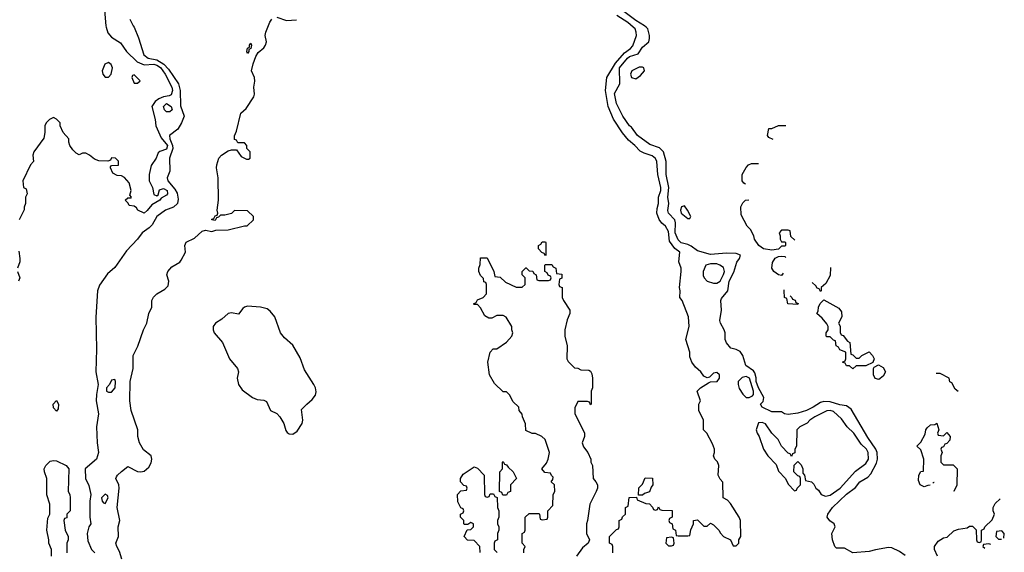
# Model space of a CAD drawing. Header units: inches. Extents: x 1793402 to 1900366, y 320852 to 470679.
# Tile 497 of 604: x 1892642 to 1898726, y 376753 to 380047. Entities that reach past the tile are written whole.
import ezdxf

# ---------------------------------------------------------------- set-up
doc = ezdxf.new("R2010")
doc.units = ezdxf.units.IN
doc.header["$MEASUREMENT"] = 0
doc.layers.add('B8397', color=7, linetype='Continuous')
doc.layers.add('B8398', color=7, linetype='Continuous')

msp = doc.modelspace()

# ---------------------------------------------------------------- linework, layer by layer
at = {"layer": 'B8397', "color": 4}
for points, elevation in [([(1893176.2, 380000), (1893186, 379966), (1893210, 379939.5), (1893263.9, 379903.9), (1893302, 379850), (1893366.7, 379786.7), (1893410, 379768.6), (1893471.6, 379771.6), (1893490, 379766.3), (1893510.9, 379750.9), (1893541.5, 379710), (1893581.5, 379630), (1893585.4, 379610), (1893577.2, 379582.8), (1893564.7, 379575.3), (1893530, 379570.2), (1893501.7, 379558.3), (1893479.7, 379540.3), (1893459, 379510), (1893479.5, 379430), (1893483.7, 379390), (1893515.9, 379315.9), (1893555.5, 379270), (1893550, 379247.4), (1893507.7, 379232.3), (1893497, 379223), (1893485.2, 379190), (1893454.8, 379145.2), (1893440.9, 379090), (1893441.2, 379050), (1893462, 379010), (1893470, 378966), (1893490, 378958), (1893496.9, 378963.1), (1893505.2, 378994.8), (1893530, 379002.7), (1893553.3, 378990), (1893555.1, 378970), (1893550, 378961), (1893516.4, 378943.6), (1893508, 378930), (1893458.6, 378901.4), (1893430, 378866.8), (1893410, 378851.3), (1893372, 378870), (1893363.6, 378883.6), (1893350, 378894), (1893318, 378898), (1893312.7, 378912.7), (1893294, 378930), (1893310, 378946), (1893330, 378946), (1893332, 378950), (1893322, 378962), (1893331, 378990), (1893318.5, 379038.5), (1893290, 379072), (1893270, 379082), (1893243.6, 379083.6), (1893218, 379098), (1893202, 379130), (1893202, 379138), (1893210, 379146), (1893251.6, 379148.4), (1893251.6, 379171.6), (1893234, 379190), (1893210, 379192), (1893202, 379178), (1893187.3, 379172.7), (1893130, 379174), (1893103.6, 379183.6), (1893074, 379210), (1893050, 379222), (1893030, 379222), (1893010, 379212), (1892990, 379222), (1892970, 379242), (1892951.3, 379270), (1892944.7, 379290), (1892944.7, 379310), (1892911.3, 379350), (1892892, 379390), (1892892, 379410), (1892870, 379432), (1892850, 379442), (1892826, 379430), (1892806, 379410), (1892798, 379390), (1892798, 379350), (1892790, 379314), (1892728.7, 379230), (1892722, 379210), (1892728, 379170), (1892708, 379150), (1892662, 379050), (1892666, 379010), (1892682, 379002), (1892688, 378970), (1892678, 378950), (1892678, 378910), (1892668.7, 378888.7), (1892668.7, 378871.3), (1892638, 378810)], 208), ([(1893348.2, 380000), (1893375.3, 379935.3), (1893409.4, 379830), (1893435.3, 379810), (1893490, 379799.3), (1893531.9, 379771.9), (1893561.6, 379741.6), (1893623.5, 379650), (1893632.8, 379610), (1893635.1, 379515.1), (1893657.2, 379450), (1893641.2, 379410), (1893618, 379370), (1893568, 379330), (1893568.8, 379310), (1893586, 379270), (1893588.5, 379250), (1893566.6, 379190), (1893569.6, 379110.4), (1893552.3, 379070), (1893556.9, 379050), (1893599.6, 378999.6), (1893614.7, 378974.7), (1893622, 378938), (1893616.4, 378910), (1893592.4, 378887.6), (1893543.7, 378870), (1893489.8, 378830.2), (1893461, 378779), (1893441, 378759), (1893399, 378730), (1893369, 378690), (1893301.8, 378618.2), (1893230, 378514), (1893185.4, 378474.6), (1893135.6, 378404.4), (1893122.7, 378370), (1893112.9, 378207.1), (1893116.2, 378010), (1893112, 377870), (1893126, 377790), (1893116, 377730), (1893114.5, 377690), (1893129.2, 377610), (1893117.2, 377530), (1893121.2, 377430), (1893129.2, 377370), (1893117.2, 377330), (1893046, 377270), (1893048, 377210), (1893070, 377166), (1893082, 377110), (1893075.3, 377070), (1893075.3, 376970), (1893082, 376930), (1893068.7, 376910), (1893058, 376870), (1893063.1, 376823.1), (1893086, 376770), (1893106, 376750)], 204), ([(1893272.6, 376710), (1893258.5, 376758.5), (1893241.3, 376790), (1893236.2, 376810), (1893251.8, 376850), (1893249.7, 376909.7), (1893261.5, 376950), (1893245, 377030), (1893257.2, 377150), (1893254.3, 377170), (1893236.9, 377210), (1893240.7, 377219.3), (1893245.6, 377230), (1893270, 377253), (1893310, 377282.8), (1893370, 377253), (1893390, 377250.5), (1893410, 377255.5), (1893440.5, 377279.5), (1893453.8, 377306.2), (1893459.3, 377330), (1893455.1, 377350), (1893407.7, 377387.7), (1893383.1, 377430), (1893372.4, 377470), (1893371.6, 377510), (1893330, 377629.2), (1893322, 377690), (1893324.8, 377810), (1893343.8, 377890), (1893342.2, 377970), (1893371.1, 378028.9), (1893407.4, 378130), (1893427.2, 378170), (1893439.6, 378230), (1893458.9, 378270), (1893458.3, 378310), (1893468.8, 378331.2), (1893488.8, 378351.2), (1893539.5, 378380.5), (1893559.3, 378400.7), (1893564, 378430), (1893551.1, 378470), (1893556.4, 378490), (1893581.7, 378518.3), (1893631.6, 378548.4), (1893640.5, 378559.5), (1893665.4, 378610), (1893661.6, 378650), (1893669.7, 378670.3), (1893723, 378697), (1893770, 378738.8), (1893790, 378746), (1893830, 378738), (1893854.6, 378745.4), (1893930, 378746.8), (1894030, 378771.3), (1894048.4, 378771.6), (1894086, 378810), (1894086, 378830), (1894050, 378866), (1893970, 378868), (1893950, 378848.7), (1893910, 378838), (1893882, 378838), (1893870, 378826), (1893858, 378822), (1893850, 378806), (1893828.4, 378808.4), (1893830, 378814), (1893842, 378818), (1893850, 378834), (1893862, 378838), (1893866, 378850), (1893862, 378870), (1893869.5, 378930.5), (1893869.2, 379070), (1893857.2, 379130), (1893859.3, 379150), (1893872.7, 379190), (1893889.7, 379210.3), (1893930, 379236.3), (1893950, 379242.8), (1893982, 379242), (1894010, 379202), (1894043.6, 379183.6), (1894056.4, 379183.6), (1894066, 379190), (1894066, 379230), (1894046, 379250), (1894046, 379270), (1894030, 379286), (1893990, 379286), (1893982, 379302), (1893970, 379306), (1893968.4, 379328.4), (1893982, 379358), (1894009, 379470), (1894042, 379498), (1894089, 379570), (1894093.6, 379586.4), (1894089.4, 379630), (1894094, 379666), (1894091.8, 379690), (1894075.1, 379730), (1894085.1, 379774.9), (1894101.2, 379818.8), (1894115.6, 379844.4), (1894150, 379874), (1894160.7, 379890), (1894167, 379910), (1894159.3, 379950), (1894162.7, 379970), (1894174.8, 380000)], 196), ([(1896306, 376750), (1896306, 376790), (1896302, 376802), (1896286, 376810), (1896286, 376850), (1896330, 376894), (1896342, 376898), (1896346, 376910), (1896346, 376950), (1896362, 376958), (1896367.3, 376972.7), (1896386, 376990), (1896386, 377030), (1896402, 377038), (1896407.3, 377092.7), (1896454, 377094), (1896458, 377078), (1896510, 377054), (1896532.7, 377052.7), (1896552.7, 377032.7), (1896558, 377018), (1896570, 377014), (1896582, 377018), (1896590, 377034), (1896598, 377018), (1896610, 377014), (1896672.7, 377012.7), (1896674, 376970), (1896658, 376962), (1896654, 376950), (1896658, 376938), (1896674, 376930), (1896678, 376898), (1896694, 376890), (1896698, 376858), (1896710, 376854), (1896770, 376854), (1896782, 376858), (1896788.4, 376891.6), (1896806, 376930), (1896806, 376950), (1896830, 376954), (1896870, 376914), (1896890, 376914), (1896910, 376934), (1896930, 376922), (1896962, 376890), (1896971.6, 376871.6), (1896991.6, 376851.6), (1897034, 376830), (1897050, 376794), (1897070, 376794), (1897086, 376810), (1897086, 376830), (1897098, 376850), (1897095.3, 376950), (1897088, 376970), (1897034.6, 377054.6), (1897014.6, 377074.6), (1896988, 377090), (1896987.3, 377187.3), (1896970, 377206), (1896958, 377230), (1896962, 377290), (1896953.6, 377313.6), (1896938, 377330), (1896928.9, 377348.9), (1896935.3, 377370), (1896935.3, 377390), (1896923.1, 377423.1), (1896888, 377490), (1896868, 377510), (1896868, 377570), (1896838, 377630), (1896838, 377670), (1896848, 377690), (1896828.7, 377750), (1896848.7, 377770), (1896898.6, 377801.4), (1896910, 377806.8), (1896951, 377809), (1896966.6, 377830), (1896966, 377850), (1896950, 377866), (1896930, 377861.2), (1896903.5, 377836.5), (1896890, 377833.2), (1896870, 377842.7), (1896850, 377868.7), (1896817.2, 377897.2), (1896795.3, 377930), (1896783.1, 377963.1), (1896782, 377990), (1896758, 378070), (1896779, 378150), (1896775.3, 378210), (1896735.3, 378310), (1896722, 378330), (1896724, 378370), (1896719, 378390), (1896729, 378490), (1896728.7, 378510), (1896715.3, 378550), (1896722, 378610), (1896691.1, 378631.1), (1896657.6, 378677.6), (1896650, 378738), (1896633.2, 378770), (1896610, 378788), (1896592.3, 378812.3), (1896579, 378850), (1896580.2, 378879.8), (1896588.7, 378910), (1896589, 378949), (1896602.7, 378990), (1896603.7, 379010), (1896584.5, 379090), (1896579.5, 379170), (1896570, 379189), (1896550, 379205.2), (1896501, 379221), (1896474.9, 379234.9), (1896442.7, 379270), (1896403, 379303), (1896366.5, 379346.5), (1896312.1, 379432.1), (1896278.3, 379510), (1896262, 379610), (1896269.5, 379690), (1896322.5, 379777.5), (1896378.2, 379841.8), (1896417, 379870), (1896430, 379884.9), (1896452.3, 379950), (1896452, 379970), (1896444.5, 379990), (1896433.1, 380000)], 192), ([(1898114.2, 376734.2), (1898079, 376759), (1898030, 376780.4), (1898010, 376782.2), (1897930, 376768.9), (1897890, 376757.2), (1897790, 376749.7), (1897739.2, 376779.2), (1897690, 376779.5), (1897678, 376790), (1897663.6, 376830), (1897659.5, 376870), (1897680.7, 376910), (1897674.5, 376930), (1897648.5, 376948.5), (1897632, 376970), (1897634.5, 376990), (1897665.1, 377030), (1897750, 377112.2), (1897806.2, 377153.8), (1897833.2, 377190), (1897881.7, 377218.3), (1897901.7, 377238.3), (1897936.2, 377303.8), (1897942.6, 377330), (1897939.7, 377370), (1897932.4, 377390), (1897883.5, 377463.5), (1897779.3, 377639.3), (1897750, 377659), (1897710, 377665.1), (1897650, 377683.1), (1897610, 377685.1), (1897590, 377678.7), (1897544.9, 377650), (1897502.8, 377630), (1897450, 377613.6), (1897390, 377605.1), (1897368, 377610), (1897350, 377622), (1897290, 377622.7), (1897229.2, 377650), (1897219, 377670), (1897234.9, 377685.1), (1897240.5, 377710), (1897207, 377770), (1897192.4, 377810), (1897192.1, 377832.1), (1897184.1, 377864.1), (1897176, 377876), (1897128.9, 377908.9), (1897109.8, 377970), (1897094.6, 377994.6), (1897070, 378007.2), (1897036.4, 378016.4), (1897008.5, 378048.5), (1897000.5, 378070), (1897000.5, 378110), (1896995.6, 378130), (1896971.3, 378170), (1896967.4, 378187.4), (1896978.5, 378250), (1896974.2, 378310), (1896978, 378322), (1897016.8, 378370), (1897025.1, 378430), (1897053.8, 378486.2), (1897073.4, 378546.6), (1897088.7, 378570), (1897095.3, 378590), (1897070, 378602), (1897010, 378603.6), (1896910, 378594.5), (1896830, 378616.8), (1896790, 378647.4), (1896770, 378657.6), (1896730, 378666.6), (1896710, 378684.7), (1896691.8, 378730), (1896694.3, 378790), (1896689.7, 378809.7), (1896650, 378849.6), (1896646.8, 378866.8), (1896652, 378910), (1896646, 378950), (1896654, 379010), (1896637.2, 379090), (1896637.4, 379170), (1896620.5, 379230), (1896595.7, 379255.7), (1896535.4, 379275.4), (1896459.5, 379330), (1896421.6, 379381.6), (1896409.8, 379389.8), (1896369.6, 379450), (1896329.8, 379529.8), (1896316.9, 379590), (1896349.6, 379650), (1896348.8, 379750), (1896397.4, 379810), (1896410, 379819.6), (1896464.2, 379835.8), (1896490, 379876.3), (1896529.5, 379910), (1896534.3, 379930), (1896532.8, 379950), (1896523, 379990), (1896512.9, 380000)], 188), ([(1897297.7, 379306.9), (1897270, 379318), (1897262, 379330), (1897270, 379374), (1897290, 379374), (1897330, 379392), (1897376, 379393.2)], 184), ([(1897126.4, 379030.2), (1897116.4, 379036.4), (1897106, 379050), (1897106, 379090), (1897130, 379134), (1897146, 379150), (1897163.1, 379156.9), (1897206.9, 379158.4)], 184), ([(1897430.9, 378683.7), (1897407.3, 378707.3), (1897402, 378742), (1897390, 378746), (1897350, 378746), (1897334, 378730), (1897342, 378710), (1897342, 378690), (1897350, 378674), (1897370, 378674), (1897374, 378670), (1897374, 378650), (1897370, 378646), (1897350, 378646), (1897331.6, 378628.4), (1897290, 378622), (1897238, 378630), (1897208.7, 378650), (1897182, 378690), (1897178, 378710), (1897158, 378750), (1897138, 378770), (1897100.4, 378840.4), (1897098, 378890), (1897110, 378914), (1897126, 378930), (1897147.4, 378932.7)], 184), ([(1892636.4, 378616.4), (1892642, 378570), (1892642, 378550), (1892628, 378510)], 208), ([(1895758, 376750), (1895758, 376770), (1895766, 376790), (1895746, 376810), (1895746, 376870), (1895762, 376878), (1895766, 376890), (1895766, 376970), (1895790, 376994), (1895850, 376994), (1895854, 376990), (1895858, 376958), (1895870, 376954), (1895902, 376958), (1895906, 376970), (1895906, 377010), (1895936.4, 377043.6), (1895938, 377110), (1895948, 377130), (1895946, 377170), (1895926, 377190), (1895936.4, 377203.6), (1895938, 377218), (1895927.3, 377227.3), (1895922, 377242), (1895887.3, 377247.3), (1895868, 377270), (1895896.4, 377303.6), (1895908, 377330), (1895915.3, 377370), (1895888, 377450), (1895868.9, 377468.9), (1895830, 377488), (1895808.4, 377488.4), (1895770, 377506), (1895767.3, 377547.3), (1895748, 377590), (1895747.3, 377607.3), (1895728, 377630), (1895726, 377650), (1895690, 377686), (1895670, 377726), (1895650, 377746), (1895630, 377746), (1895576.4, 377796.4), (1895544, 377850), (1895535.3, 377930), (1895548.4, 377991.6), (1895568.4, 378011.6), (1895590, 378012), (1895650, 378052), (1895682, 378090), (1895688.7, 378110), (1895682, 378130), (1895682, 378150), (1895648.4, 378208.4), (1895630, 378218), (1895590, 378218), (1895559.6, 378200.4), (1895540.4, 378200.4), (1895516.4, 378216.4), (1895490, 378266), (1895470, 378286), (1895450, 378286), (1895446, 378290), (1895462, 378298), (1895470, 378314), (1895506, 378330), (1895527.3, 378352.7), (1895526, 378410), (1895522, 378422), (1895510, 378426), (1895507.3, 378447.3), (1895490, 378466), (1895478, 378490), (1895478, 378510), (1895487.3, 378532.7), (1895490, 378574), (1895530, 378574), (1895572, 378490), (1895578, 378458), (1895610, 378454), (1895643.6, 378423.6), (1895710, 378392), (1895747.3, 378392.7), (1895766, 378410), (1895766, 378450), (1895746, 378470), (1895746, 378490), (1895768.4, 378511.6), (1895771.6, 378511.6), (1895790, 378494), (1895812.7, 378492.7), (1895818, 378478), (1895834, 378470), (1895838, 378438), (1895850, 378434), (1895910, 378434), (1895922, 378438), (1895926, 378450), (1895922, 378462), (1895907.3, 378467.3), (1895902, 378482), (1895886, 378490), (1895886, 378530), (1895890, 378534), (1895930, 378534), (1895938, 378518), (1895954, 378510), (1895958, 378478), (1895992.7, 378472.7), (1895991.6, 378448.4), (1895978, 378442), (1895974, 378410), (1895978, 378398), (1895994, 378390), (1895994, 378330), (1896002, 378310), (1896042, 378250), (1896042, 378230), (1896024.7, 378190), (1896011.3, 378130), (1896011.3, 378090), (1896024.7, 378030), (1896022, 377950), (1896030, 377934), (1896070, 377894), (1896091.6, 377891.6), (1896110, 377882), (1896159.6, 377879.6), (1896170, 377874), (1896176.9, 377856.9), (1896182, 377830), (1896182, 377770), (1896174, 377750), (1896174, 377670), (1896170, 377666), (1896162, 377682), (1896150, 377686), (1896090, 377686), (1896072.7, 377647.3), (1896072, 377630), (1896072, 377610), (1896131.1, 377491.1), (1896131.1, 377468.9), (1896118, 377430), (1896126.4, 377406.4), (1896152, 377370), (1896172, 377330), (1896172, 377310), (1896182, 377290), (1896184.7, 377210), (1896202, 377190), (1896212, 377170), (1896212, 377150), (1896204.7, 377130), (1896164.7, 377050), (1896151.3, 376950), (1896144.7, 376930), (1896144.7, 376870), (1896162, 376830), (1896154, 376810), (1896119.8, 376780.2), (1896082, 376730)], 192), ([(1897350, 378466), (1897330, 378468.7), (1897302, 378490), (1897289.4, 378510), (1897293.6, 378546.4), (1897310, 378572), (1897330, 378582), (1897350, 378584.7), (1897370, 378582), (1897375.7, 378576.3)], 184), ([(1897651.5, 378514.3), (1897650, 378466), (1897623.6, 378416.4), (1897594, 378390), (1897594, 378370), (1897590, 378366)], 184), ([(1892628, 378490), (1892642, 378450), (1892635.3, 378430)], 208), ([(1897359, 378479.5), (1897350, 378466)], 184), ([(1897450, 378286), (1897388, 378290), (1897382, 378322), (1897368.7, 378330), (1897365.2, 378370), (1897366.4, 378375.9)], 184), ([(1897590, 378366), (1897582, 378382), (1897570, 378386), (1897560.4, 378400.4), (1897537.7, 378421.2)], 184), ([(1897403.7, 378340.3), (1897414, 378330), (1897418, 378318), (1897432.7, 378312.7), (1897438, 378298), (1897452.7, 378292.7), (1897450, 378286)], 184), ([(1898440.9, 377748.3), (1898422, 377762), (1898402, 377802), (1898388.4, 377808.4), (1898386, 377830), (1898330, 377858), (1898304.3, 377858)], 184), ([(1898268.6, 377168.2), (1898252.7, 377167.3), (1898230, 377158), (1898206, 377170), (1898196.4, 377196.4), (1898198, 377230), (1898210, 377252), (1898226, 377254), (1898228.7, 377330), (1898210, 377386), (1898186, 377410), (1898210, 377434), (1898236.4, 377483.6), (1898242, 377510), (1898250, 377522), (1898270, 377542), (1898296.4, 377543.6), (1898310, 377552), (1898322, 377510), (1898314, 377490), (1898318, 377478), (1898350, 377474)], 184), ([(1898350, 377474), (1898370, 377494), (1898392, 377470), (1898390, 377446), (1898370, 377426), (1898358, 377422), (1898350, 377406), (1898338, 377402), (1898334, 377390), (1898342, 377370), (1898334, 377350), (1898334, 377310), (1898350, 377294), (1898410, 377294), (1898434, 377270), (1898432, 377168), (1898414, 377130), (1898413.5, 377129.9)], 184), ([(1892838, 376730), (1892838, 376770), (1892822, 376810), (1892822, 376830), (1892808.7, 376890), (1892816.4, 376963.6), (1892828, 376990), (1892828, 377050), (1892809.1, 377109.1), (1892808.9, 377208.9), (1892795.3, 377250), (1892794, 377270), (1892804, 377290), (1892830, 377316), (1892850, 377321), (1892870, 377318), (1892930, 377291), (1892944.7, 377270), (1892942, 377130), (1892951.6, 377111.6), (1892954, 377090), (1892954, 377010), (1892934, 376990), (1892932.7, 376967.3), (1892918, 376962), (1892914, 376950), (1892922, 376890), (1892942, 376850), (1892942, 376830), (1892934, 376810), (1892934, 376750)], 204), ([(1895487.3, 376752.7), (1895486, 376790), (1895450, 376826), (1895408.4, 376828.4), (1895388, 376850), (1895407.3, 376892.7), (1895430, 376894), (1895446, 376910), (1895446, 376930), (1895430, 376938), (1895410, 376926), (1895390, 376926), (1895386, 376930), (1895386, 376950), (1895366, 376970), (1895366, 376990), (1895382, 376998), (1895386, 377010), (1895382, 377022), (1895368.4, 377028.4), (1895350, 377066), (1895348, 377110), (1895367.3, 377132.7), (1895402, 377138), (1895406, 377150), (1895402, 377162), (1895387.3, 377167.3), (1895366, 377190), (1895366, 377210), (1895383.1, 377236.9), (1895450, 377282), (1895470, 377274), (1895512, 377230), (1895514, 377110), (1895518, 377098), (1895530, 377094), (1895542, 377098), (1895550, 377114), (1895570, 377114), (1895578, 377098), (1895592.7, 377092.7), (1895594, 377030), (1895602, 377010), (1895602, 376970), (1895594, 376950), (1895594, 376930), (1895602, 376910), (1895602, 376890), (1895594, 376870), (1895594, 376830), (1895578, 376822), (1895574, 376810), (1895574, 376770), (1895592.7, 376752.7)], 192), ([(1898292.9, 377185.6), (1898290, 377186), (1898284.8, 377181.1)], 184), ([(1898313.2, 376730), (1898295.3, 376770), (1898295.3, 376790), (1898318, 376822), (1898350, 376842), (1898373.6, 376846.4), (1898414.6, 376885.4), (1898443.1, 376896.9), (1898496.4, 376903.6), (1898510, 376914), (1898530, 376914), (1898552.7, 376892.7), (1898554, 376830), (1898558, 376818), (1898570, 376814), (1898582, 376818), (1898586, 376830), (1898586, 376890), (1898602, 376898), (1898606, 376910), (1898650, 376954), (1898666, 376990), (1898658, 377010), (1898658, 377030), (1898670, 377054), (1898700.1, 377084.1)], 184), ([(1898710, 376886), (1898678, 376882), (1898674, 376850), (1898690, 376834), (1898709.4, 376834)], 184), ([(1898722.3, 376840.1), (1898726, 376870), (1898710, 376886)], 184), ([(1898630, 376806), (1898598, 376802), (1898594, 376790), (1898606.3, 376777.7)], 184), ([(1898642, 376801.9), (1898630, 376806)], 184)]:
    msp.add_lwpolyline(points, dxfattribs=dict(at, elevation=elevation))
for points, elevation in [([(1894050, 379838), (1894045.2, 379850), (1894050, 379872), (1894062, 379878), (1894062, 379890), (1894070, 379902), (1894074.8, 379890), (1894070.7, 379869.3), (1894058, 379862), (1894058, 379850)], 196), ([(1893190, 379782), (1893167.5, 379772.5), (1893151.3, 379730), (1893156, 379710), (1893170, 379691.3), (1893190, 379692), (1893208, 379710), (1893215.3, 379750), (1893208, 379770)], 212), ([(1896490, 379754), (1896470, 379753.2), (1896424.9, 379730), (1896415.5, 379710), (1896422.8, 379690), (1896450, 379680.7), (1896477.5, 379702.5), (1896502, 379730), (1896498, 379750)], 188), ([(1893350, 379706), (1893338, 379702), (1893334, 379690), (1893350, 379654), (1893370, 379654), (1893386, 379670)], 212), ([(1893570, 379477), (1893550, 379477.6), (1893536.2, 379490), (1893529.8, 379510.2), (1893550, 379528.2), (1893578.4, 379510), (1893583, 379490)], 204), ([(1896750, 378895.1), (1896732, 378890), (1896724.4, 378870), (1896730, 378851.3), (1896770, 378818), (1896782, 378818), (1896788, 378830), (1896769.3, 378870)], 188), ([(1895890, 378586), (1895882, 378602), (1895867.3, 378607.3), (1895848, 378630), (1895848.4, 378651.6), (1895862, 378658), (1895870, 378674), (1895890, 378674), (1895894, 378670), (1895894, 378590)], 192), ([(1896910, 378538), (1896882, 378530), (1896864.7, 378490), (1896865.4, 378465.4), (1896871.3, 378450), (1896890.9, 378430.9), (1896930, 378418), (1896950, 378418), (1896970, 378431), (1896990, 378471.3), (1896996.2, 378490), (1896990, 378514), (1896968.7, 378530), (1896950, 378537)], 192), ([(1894050, 378276), (1894030.6, 378269.4), (1894019.8, 378260.2), (1893993.4, 378226.6), (1893950, 378234.5), (1893930, 378229.6), (1893890, 378194.5), (1893850.8, 378170), (1893837.3, 378150), (1893838, 378130), (1893844, 378110), (1893895.5, 378050), (1893937.3, 377950), (1893986.8, 377890), (1893994.8, 377870), (1893984.7, 377830), (1893993.4, 377790), (1894017.3, 377757.3), (1894081, 377710), (1894110, 377699.1), (1894150, 377694.8), (1894166.4, 377686.4), (1894190.8, 377630.8), (1894230, 377611), (1894250, 377591.3), (1894274, 377550), (1894286.8, 377506.8), (1894294.8, 377494.8), (1894306.8, 377486.8), (1894330, 377484), (1894357.2, 377502.8), (1894387.3, 377550), (1894391.8, 377570), (1894384.1, 377635.9), (1894415.3, 377670), (1894450, 377698), (1894470, 377724.7), (1894474.2, 377745.8), (1894469.5, 377770), (1894459.5, 377790), (1894401.4, 377881.4), (1894375.2, 377955.2), (1894330, 378033.2), (1894278.6, 378078.6), (1894254, 378110), (1894218, 378210), (1894190, 378245.2), (1894170, 378259.3), (1894130, 378269.4)], 196), ([(1897810, 377954), (1897830, 377954), (1897846, 377970), (1897890, 377992), (1897912, 377970), (1897922, 377950), (1897912.7, 377927.3), (1897870, 377906), (1897810, 377906), (1897790, 377888), (1897770, 377906), (1897750, 377906), (1897742, 377922), (1897726, 377930), (1897742, 377938), (1897746, 377950), (1897746, 377990), (1897710, 378006), (1897702, 378022), (1897686, 378030), (1897682, 378062), (1897670, 378066), (1897650, 378086), (1897630, 378086), (1897626, 378090), (1897626, 378110), (1897638, 378130), (1897638, 378150), (1897630, 378166), (1897600.4, 378200.4), (1897568, 378230), (1897576.4, 378243.6), (1897578, 378270), (1897588.4, 378291.6), (1897610, 378314), (1897703.6, 378263.6), (1897719.6, 378239.6), (1897722, 378210), (1897702, 378170), (1897711.1, 378151.1), (1897712.7, 378112.7), (1897718, 378098), (1897730, 378094), (1897758, 378058), (1897771.3, 378050), (1897778, 377978), (1897790, 377974)], 184), ([(1897950, 377822), (1897928.9, 377828.9), (1897918, 377850), (1897918, 377890), (1897922, 377898), (1897948, 377912), (1897976.9, 377896.9), (1897991, 377870), (1897978, 377842)], 184), ([(1897130, 377840.5), (1897105.7, 377834.3), (1897082, 377810), (1897080.5, 377790), (1897087, 377767), (1897110, 377730.7), (1897130, 377710.8), (1897150, 377710.5), (1897170, 377720.5), (1897176.3, 377730), (1897177.2, 377750), (1897150.6, 377830.6)], 192), ([(1893230, 377822), (1893210, 377818), (1893197.3, 377790), (1893177.3, 377770), (1893178.8, 377750), (1893190, 377744.4), (1893210, 377744.2), (1893230.9, 377770), (1893233.3, 377810)], 204), ([(1892870, 377626), (1892850, 377646), (1892848.7, 377670), (1892870, 377692), (1892882, 377670), (1892879.6, 377640.4)], 204), ([(1897650, 377629.7), (1897630, 377628.2), (1897556, 377590), (1897524.7, 377570), (1897507.3, 377552.7), (1897462, 377530), (1897444.7, 377510), (1897442, 377410), (1897432, 377390), (1897431.6, 377368.4), (1897418, 377362), (1897410, 377346), (1897402, 377362), (1897390, 377366), (1897348.9, 377408.9), (1897328, 377450), (1897289.3, 377489.3), (1897250, 377548.7), (1897230, 377556), (1897207.1, 377552.9), (1897192, 377510), (1897198, 377490), (1897211.3, 377470), (1897238, 377390), (1897264.7, 377350), (1897315.3, 377295.3), (1897330, 377254), (1897374, 377210), (1897390, 377174), (1897430, 377134), (1897442, 377138), (1897446, 377150), (1897466, 377170), (1897466, 377210), (1897462, 377222), (1897450, 377226), (1897426, 377250), (1897428.4, 377291.6), (1897450, 377314), (1897470, 377294), (1897482, 377270), (1897482, 377242), (1897492, 377230), (1897498, 377198), (1897534, 377190), (1897550, 377174), (1897562, 377150), (1897576.9, 377136.9), (1897594, 377110), (1897621, 377101), (1897650, 377107.3), (1897712, 377150), (1897805.7, 377254.3), (1897870, 377301.6), (1897886, 377330), (1897884.2, 377370), (1897873.6, 377390), (1897842.5, 377422.5), (1897796.9, 377490), (1897755.6, 377530), (1897719.4, 377579.4), (1897670, 377623.1)], 192), ([(1895650, 377106), (1895627.3, 377107.3), (1895622, 377122), (1895606, 377130), (1895608, 377250), (1895626, 377270), (1895626, 377310), (1895630, 377314), (1895638, 377298), (1895650, 377294), (1895659.6, 377279.6), (1895691.1, 377251.1), (1895712, 377210), (1895674, 377170), (1895674, 377130), (1895658, 377122)], 192), ([(1896466, 377106), (1896467.3, 377152.7), (1896490, 377174), (1896507.3, 377212.7), (1896551.6, 377211.6), (1896554, 377170), (1896543.6, 377156.4), (1896532.7, 377127.3), (1896503.6, 377116.4), (1896490, 377106)], 192), ([(1893170, 377112), (1893147.3, 377090), (1893150.8, 377070), (1893158.8, 377058.8), (1893170, 377054), (1893189.4, 377090), (1893183.7, 377103.7)], 204), ([(1896670, 376846), (1896638, 376842), (1896634, 376810), (1896650, 376794), (1896670, 376794), (1896682, 376798), (1896686, 376810), (1896682, 376842)], 192)]:
    msp.add_lwpolyline(points, close=True, dxfattribs=dict(at, elevation=elevation))
at = {"layer": 'B8398', "color": 4}
for points, elevation in [([(1893164.7, 380130), (1893173.3, 380010), (1893176.2, 380000)], 208), ([(1896512.9, 380000), (1896502.9, 380010), (1896450, 380042.7), (1896359.3, 380110)], 188), ([(1893322, 380050), (1893344, 380010), (1893348.2, 380000)], 204), ([(1894174.8, 380000), (1894187.8, 380032.2), (1894199.3, 380050)], 196), ([(1894230, 380063.8), (1894290, 380043), (1894352.7, 380047.3)], 196), ([(1896433.1, 380000), (1896398.7, 380030), (1896332.6, 380072.6)], 192)]:
    msp.add_lwpolyline(points, dxfattribs=dict(at, elevation=elevation))

doc.saveas('drawing.dxf')
